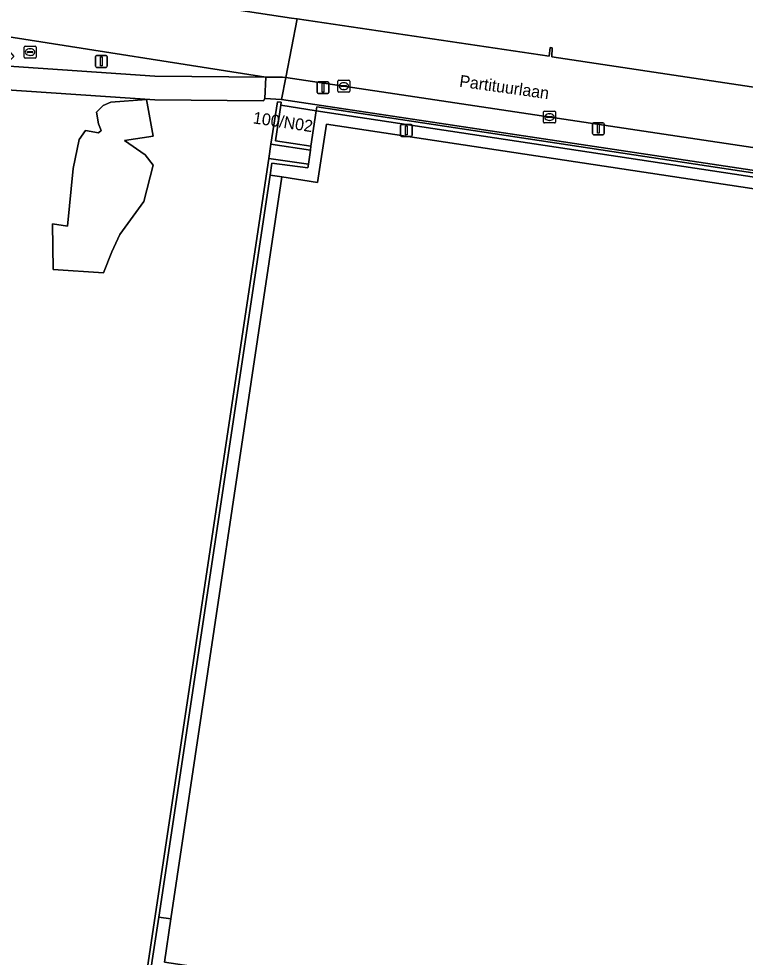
# Model space of a CAD drawing. Extents: x 164148 to 165261, y 382513 to 383432.
# Drawn here: x 164767.2 to 164828.3, y 382728.9 to 382807.8 of the extents above; entities that cross this region are included whole.
import ezdxf

# ---------------------------------------------------------------- set-up
doc = ezdxf.new("R2010")
doc.units = 0
for name, color, linetype in [('IMGEO_Brandkraan', 7, 'Continuous'), ('IMGEO_Groenvoorziening', 7, 'Continuous'), ('IMGEO_Kolk', 7, 'Continuous'), ('IMGEO_Lichtmast', 7, 'Continuous'), ('IMGEO_Meer_plas_ven_vijver', 7, 'Continuous'), ('IMGEO_Muur', 7, 'Continuous'), ('IMGEO_Openbare_ruimte_label', 7, 'Continuous'), ('IMGEO_Pand', 7, 'Continuous'), ('IMGEO_Pand_nummerreeks', 7, 'Continuous'), ('IMGEO_Rijbaan_lokaal_gesloten', 7, 'Continuous'), ('IMGEO_Rijbaan_lokaal_open', 7, 'Continuous'), ('IMGEO_Terreindeel_open', 7, 'Continuous'), ('IMGEO_Verkeersbordpaal', 7, 'Continuous'), ('IMGEO_Voetpad_gesloten', 7, 'Continuous'), ('IMGEO_Voetpad_open', 7, 'Continuous')]:
    doc.layers.add(name, color=color, linetype=linetype)

msp = doc.modelspace()

# ---------------------------------------------------------------- linework, layer by layer
at = {"layer": 'IMGEO_Brandkraan'}
for p, q in [((164767.649, 382804.528), (164767.649, 382805.38)), ((164767.724, 382805.454), (164768.576, 382805.454)), ((164768.137, 382805.234), (164768.162, 382805.234)), ((164768.65, 382805.38), (164768.65, 382804.528)), ((164768.576, 382804.454), (164767.724, 382804.454)), ((164767.908, 382804.948), (164767.908, 382804.96)), ((164768.346, 382804.911), (164767.948, 382804.911)), ((164767.951, 382804.997), (164768.349, 382804.997)), ((164768.16, 382804.674), (164768.135, 382804.674)), ((164768.392, 382804.96), (164768.392, 382804.948))]:
    msp.add_line(p, q, dxfattribs=at)
for points in [[(164767.649, 382804.528), (164767.649, 382805.38)], [(164767.724, 382805.454), (164768.576, 382805.454)], [(164768.65, 382805.38), (164768.65, 382804.528)], [(164768.576, 382804.454), (164767.724, 382804.454)]]:
    msp.add_lwpolyline(points, dxfattribs=at)
for centre, radius, start, end in [((164767.726, 382805.378), 0.0765, 91.55205, 178.44795), ((164767.726, 382805.378), 0.0765, 91.55205, 178.44795), ((164768.574, 382805.378), 0.0765, 1.55205, 88.44795), ((164768.574, 382805.378), 0.0765, 1.55205, 88.44795), ((164767.726, 382804.53), 0.0765, 181.55205, 268.44795), ((164767.726, 382804.53), 0.0765, 181.55205, 268.44795), ((164767.948, 382804.957), 0.0403, 85.87752, 175.75265), ((164767.945, 382804.947), 0.0366, 178.93798, 274.71019), ((164768.349, 382804.954), 0.043, 264.86636, 352.45326), ((164768.353, 382804.959), 0.0386, 1.73085, 96.63898), ((164768.574, 382804.53), 0.0765, 271.55205, 358.44795), ((164768.574, 382804.53), 0.0765, 271.55205, 358.44795)]:
    msp.add_arc(centre, radius, start, end, dxfattribs=at)
for centre, major_axis, ratio, start_param, end_param in [((164768.136, 382804.954), (-0.387, 0.002), 0.722429, 4.712389, 7.853982), ((164768.161, 382804.954), (-0.39, 0.002), 0.717154, 1.570796, 4.712389)]:
    msp.add_ellipse(centre, major_axis=major_axis, ratio=ratio, start_param=start_param, end_param=end_param, dxfattribs=at)
at = {"layer": 'IMGEO_Groenvoorziening'}
for points in [[(164775.709, 382810.036), (164790.123, 382807.809), (164790.597, 382807.739), (164811.792, 382804.61), (164811.869, 382805.336), (164812.035, 382805.321), (164812.003, 382804.559), (164832.533, 382801.484), (164832.619, 382802.203), (164832.82, 382802.17), (164832.774, 382801.433), (164850.894, 382798.704), (164850.943, 382799.487), (164851.154, 382799.45), (164851.105, 382798.708), (164858.928, 382797.522), (164864.879, 382796.62), (164870.697, 382795.738), (164870.836, 382796.489), (164870.99, 382796.463), (164870.937, 382795.7), (164883.377, 382793.844), (164889.319, 382792.957), (164890.552, 382792.773)], [(164904.645, 382783.638), (164789.299, 382800.968), (164787.897, 382801.043), (164787.779, 382800.87), (164778.642, 382800.943), (164765.764, 382801.809)], [(164765.967, 382647.69), (164788.219, 382796.015), (164788.393, 382797.22), (164788.942, 382800.785), (164789.26, 382800.749), (164789.23, 382800.481), (164792.202, 382800.028), (164792.252, 382800.363), (164904.609, 382783.355)]]:
    msp.add_lwpolyline(points, dxfattribs=at)
for points in [[(164766.188, 382806.256), (164765.502, 382806.045), (164766.772, 382804.579), (164765.96, 382803.797), (164778.627, 382802.924), (164787.963, 382802.851)], [(164777.718, 382792.382), (164775.697, 382789.625), (164775.026, 382788.157), (164774.312, 382786.402), (164770.087, 382786.676), (164770.032, 382790.515), (164771.297, 382790.329), (164771.782, 382795.166), (164772.279, 382797.593), (164772.798, 382798.37), (164773.904, 382798.18), (164774.122, 382798.371), (164773.913, 382798.926), (164773.722, 382799.898), (164774.295, 382800.47), (164774.941, 382800.74), (164777.95, 382800.96), (164778.51, 382797.878), (164776.089, 382797.524), (164777.83, 382796.329), (164778.51, 382795.459)]]:
    msp.add_lwpolyline(points, close=True, dxfattribs=at)
at = {"layer": 'IMGEO_Kolk'}
for p, q in [((164794.027, 382801.666), (164794.027, 382802.518)), ((164794.102, 382802.592), (164794.954, 382802.592)), ((164794.286, 382802.086), (164794.286, 382802.098)), ((164794.724, 382802.049), (164794.326, 382802.049)), ((164794.329, 382802.135), (164794.727, 382802.135)), ((164794.515, 382802.372), (164794.54, 382802.372)), ((164794.77, 382802.098), (164794.77, 382802.086)), ((164795.028, 382802.518), (164795.028, 382801.666)), ((164794.954, 382801.592), (164794.102, 382801.592)), ((164794.538, 382801.812), (164794.513, 382801.812)), ((164811.316, 382799.07), (164811.316, 382799.922)), ((164811.391, 382799.996), (164812.243, 382799.996)), ((164811.804, 382799.776), (164811.829, 382799.776)), ((164812.317, 382799.922), (164812.317, 382799.07)), ((164812.243, 382798.996), (164811.391, 382798.996)), ((164811.575, 382799.49), (164811.575, 382799.502)), ((164812.013, 382799.453), (164811.615, 382799.453)), ((164811.618, 382799.539), (164812.016, 382799.539)), ((164811.827, 382799.216), (164811.802, 382799.216)), ((164812.059, 382799.502), (164812.059, 382799.49))]:
    msp.add_line(p, q, dxfattribs=at)
for points in [[(164794.027, 382801.666), (164794.027, 382802.518)], [(164794.102, 382802.592), (164794.954, 382802.592)], [(164795.028, 382802.518), (164795.028, 382801.666)], [(164794.954, 382801.592), (164794.102, 382801.592)], [(164811.316, 382799.07), (164811.316, 382799.922)], [(164811.391, 382799.996), (164812.243, 382799.996)], [(164812.317, 382799.922), (164812.317, 382799.07)], [(164812.243, 382798.996), (164811.391, 382798.996)]]:
    msp.add_lwpolyline(points, dxfattribs=at)
for centre, radius, start, end in [((164794.104, 382802.516), 0.0765, 91.55205, 178.44795), ((164794.104, 382802.516), 0.0765, 91.55205, 178.44795), ((164794.326, 382802.095), 0.0403, 85.87752, 175.75265), ((164794.323, 382802.085), 0.0366, 178.93798, 274.71019), ((164794.727, 382802.092), 0.043, 264.86636, 352.45326), ((164794.731, 382802.097), 0.0386, 1.73085, 96.63898), ((164794.952, 382802.516), 0.0765, 1.55205, 88.44795), ((164794.952, 382802.516), 0.0765, 1.55205, 88.44795), ((164794.104, 382801.668), 0.0765, 181.55205, 268.44795), ((164794.104, 382801.668), 0.0765, 181.55205, 268.44795), ((164794.952, 382801.668), 0.0765, 271.55205, 358.44795), ((164794.952, 382801.668), 0.0765, 271.55205, 358.44795), ((164811.393, 382799.92), 0.0765, 91.55205, 178.44795), ((164811.393, 382799.92), 0.0765, 91.55205, 178.44795), ((164812.241, 382799.92), 0.0765, 1.55205, 88.44795), ((164812.241, 382799.92), 0.0765, 1.55205, 88.44795), ((164811.393, 382799.072), 0.0765, 181.55205, 268.44795), ((164811.393, 382799.072), 0.0765, 181.55205, 268.44795), ((164811.615, 382799.499), 0.0403, 85.87752, 175.75265), ((164811.612, 382799.489), 0.0366, 178.93798, 274.71019), ((164812.016, 382799.496), 0.043, 264.86636, 352.45326), ((164812.02, 382799.501), 0.0386, 1.73085, 96.63898), ((164812.241, 382799.072), 0.0765, 271.55205, 358.44795), ((164812.241, 382799.072), 0.0765, 271.55205, 358.44795)]:
    msp.add_arc(centre, radius, start, end, dxfattribs=at)
for centre, major_axis, ratio, start_param, end_param in [((164794.514, 382802.092), (-0.387, 0.002), 0.722429, 4.712389, 7.853982), ((164794.539, 382802.092), (-0.39, 0.002), 0.717154, 1.570796, 4.712389), ((164811.803, 382799.496), (-0.387, 0.002), 0.722429, 4.712389, 7.853982), ((164811.828, 382799.496), (-0.39, 0.002), 0.717154, 1.570796, 4.712389)]:
    msp.add_ellipse(centre, major_axis=major_axis, ratio=ratio, start_param=start_param, end_param=end_param, dxfattribs=at)
at = {"layer": 'IMGEO_Lichtmast'}
for p, q in [((164792.283, 382801.567), (164792.283, 382802.367)), ((164792.283, 382802.367), (164792.283, 382801.567)), ((164792.383, 382802.467), (164793.173, 382802.467)), ((164793.173, 382802.467), (164792.383, 382802.467)), ((164793.273, 382802.367), (164793.273, 382801.567)), ((164793.273, 382801.567), (164793.273, 382802.367)), ((164793.173, 382801.467), (164792.383, 382801.467)), ((164792.383, 382801.467), (164793.173, 382801.467)), ((164799.386, 382798.871), (164800.176, 382798.871)), ((164800.176, 382798.871), (164799.386, 382798.871)), ((164815.423, 382798.112), (164815.423, 382798.912)), ((164815.423, 382798.912), (164815.423, 382798.112)), ((164815.523, 382799.012), (164816.313, 382799.012)), ((164816.313, 382799.012), (164815.523, 382799.012)), ((164816.413, 382798.912), (164816.413, 382798.112)), ((164816.413, 382798.112), (164816.413, 382798.912)), ((164799.286, 382797.971), (164799.286, 382798.771)), ((164799.286, 382798.771), (164799.286, 382797.971)), ((164800.276, 382798.771), (164800.276, 382797.971)), ((164800.276, 382797.971), (164800.276, 382798.771)), ((164816.313, 382798.012), (164815.523, 382798.012)), ((164815.523, 382798.012), (164816.313, 382798.012)), ((164800.176, 382797.871), (164799.386, 382797.871)), ((164799.386, 382797.871), (164800.176, 382797.871))]:
    msp.add_line(p, q, dxfattribs=at)
for points in [[(164792.703, 382802.342), (164792.853, 382802.342), (164792.853, 382801.592), (164792.703, 382801.592), (164792.703, 382802.342)], [(164815.843, 382798.887), (164815.993, 382798.887), (164815.993, 382798.137), (164815.843, 382798.137), (164815.843, 382798.887)], [(164799.706, 382798.746), (164799.856, 382798.746), (164799.856, 382797.996), (164799.706, 382797.996), (164799.706, 382798.746)]]:
    msp.add_lwpolyline(points, dxfattribs=at)
for centre, start, end in [((164792.383, 382802.367), 90, 180), ((164792.383, 382802.367), 90, 180), ((164793.173, 382802.367), 0, 90), ((164793.173, 382802.367), 360, 90), ((164792.383, 382801.567), 180, 270), ((164792.383, 382801.567), 180, 270), ((164793.173, 382801.567), 270, 0), ((164793.173, 382801.567), 270, 0), ((164799.386, 382798.771), 90, 180), ((164799.386, 382798.771), 90, 180), ((164800.176, 382798.771), 0, 90), ((164800.176, 382798.771), 360, 90), ((164815.523, 382798.912), 90, 180), ((164815.523, 382798.912), 90, 180), ((164816.313, 382798.912), 0, 90), ((164816.313, 382798.912), 360, 90), ((164815.523, 382798.112), 180, 270), ((164815.523, 382798.112), 180, 270), ((164816.313, 382798.112), 270, 0), ((164816.313, 382798.112), 270, 0), ((164799.386, 382797.971), 180, 270), ((164799.386, 382797.971), 180, 270), ((164800.176, 382797.971), 270, 0), ((164800.176, 382797.971), 270, 0)]:
    msp.add_arc(centre, 0.1, start, end, dxfattribs=at)
at = {"layer": 'IMGEO_Meer_plas_ven_vijver'}
msp.add_lwpolyline([(164778.51, 382797.878), (164777.95, 382800.96), (164774.941, 382800.74), (164774.295, 382800.47), (164773.722, 382799.898), (164773.913, 382798.926), (164774.122, 382798.371), (164773.904, 382798.18), (164772.798, 382798.37), (164772.279, 382797.593), (164771.782, 382795.166), (164771.297, 382790.329), (164770.032, 382790.515), (164770.087, 382786.676), (164774.312, 382786.402), (164775.026, 382788.157), (164775.697, 382789.625), (164777.718, 382792.382), (164778.51, 382795.459), (164777.83, 382796.329), (164776.089, 382797.524)], close=True, dxfattribs=at)
at = {"layer": 'IMGEO_Muur'}
for points in [[(164789.23, 382800.481), (164789.26, 382800.749), (164788.942, 382800.785), (164788.393, 382797.22), (164791.714, 382796.716), (164791.766, 382797.051), (164788.783, 382797.505)], [(164904.609, 382783.355), (164792.252, 382800.363), (164792.202, 382800.028), (164898.641, 382783.916), (164904.223, 382783.071), (164902.133, 382769.244), (164902.468, 382769.193), (164903.281, 382774.572)], [(164767.853, 382652.869), (164768.401, 382656.456), (164767.628, 382656.582), (164777.767, 382724.205), (164777.862, 382724.838), (164778.335, 382727.992), (164778.425, 382728.59), (164778.969, 382732.219), (164788.322, 382794.6), (164788.475, 382795.618), (164791.512, 382795.222), (164791.555, 382795.543), (164788.219, 382796.015), (164765.967, 382647.69), (164767.037, 382647.527)]]:
    msp.add_lwpolyline(points, close=True, dxfattribs=at)
at = {"layer": 'IMGEO_Pand'}
msp.add_lwpolyline([(164791.766, 382797.051), (164792.202, 382800.028), (164789.23, 382800.481), (164788.783, 382797.505)], close=True, dxfattribs=at)
at = {"layer": 'IMGEO_Rijbaan_lokaal_gesloten'}
msp.add_lwpolyline([(164766.188, 382806.256), (164787.963, 382802.851), (164789.36, 382802.852), (164789.654, 382802.818), (164790.597, 382807.739), (164790.123, 382807.809), (164775.709, 382810.036), (164760.72, 382813.009), (164754.951, 382813.578), (164691.502, 382822.526), (164676.075, 382824.823), (164661.544, 382827.31)], dxfattribs=at)
at = {"layer": 'IMGEO_Rijbaan_lokaal_open'}
msp.add_lwpolyline([(164890.552, 382792.773), (164889.319, 382792.957), (164883.377, 382793.844), (164870.937, 382795.7), (164870.99, 382796.463), (164870.836, 382796.489), (164870.697, 382795.738), (164864.879, 382796.62), (164858.928, 382797.522), (164851.105, 382798.708), (164851.154, 382799.45), (164850.943, 382799.487), (164850.894, 382798.704), (164832.774, 382801.433), (164832.82, 382802.17), (164832.619, 382802.203), (164832.533, 382801.484), (164812.003, 382804.559), (164812.035, 382805.321), (164811.869, 382805.336), (164811.792, 382804.61), (164790.597, 382807.739), (164789.654, 382802.818), (164906.667, 382785.288)], dxfattribs=at)
at = {"layer": 'IMGEO_Terreindeel_open'}
msp.add_lwpolyline([(164898.494, 382782.948), (164793.08, 382798.898), (164792.304, 382793.992), (164789.327, 382794.458), (164779.993, 382732.075), (164779.448, 382728.436), (164887.884, 382712.15)], close=True, dxfattribs=at)
at = {"layer": 'IMGEO_Verkeersbordpaal'}
for p, q in [((164773.648, 382803.774), (164773.648, 382804.574)), ((164773.648, 382804.574), (164773.648, 382803.774)), ((164773.748, 382804.674), (164774.538, 382804.674)), ((164774.538, 382804.674), (164773.748, 382804.674)), ((164774.638, 382804.574), (164774.638, 382803.774)), ((164774.638, 382803.774), (164774.638, 382804.574)), ((164774.538, 382803.674), (164773.748, 382803.674)), ((164773.748, 382803.674), (164774.538, 382803.674))]:
    msp.add_line(p, q, dxfattribs=at)
msp.add_lwpolyline([(164774.068, 382804.549), (164774.218, 382804.549), (164774.218, 382803.799), (164774.068, 382803.799), (164774.068, 382804.549)], dxfattribs=at)
for centre, start, end in [((164773.748, 382804.574), 90, 180), ((164773.748, 382804.574), 90, 180), ((164774.538, 382804.574), 0, 90), ((164774.538, 382804.574), 360, 90), ((164773.748, 382803.774), 180, 270), ((164773.748, 382803.774), 180, 270), ((164774.538, 382803.774), 270, 0), ((164774.538, 382803.774), 270, 0)]:
    msp.add_arc(centre, 0.1, start, end, dxfattribs=at)
at = {"layer": 'IMGEO_Voetpad_gesloten'}
for points in [[(164765.764, 382801.809), (164778.642, 382800.943), (164787.779, 382800.87), (164787.897, 382801.043), (164787.963, 382802.851), (164778.627, 382802.924), (164765.96, 382803.797)], [(164791.714, 382796.716), (164788.393, 382797.22), (164788.219, 382796.015), (164791.555, 382795.543)]]:
    msp.add_lwpolyline(points, close=True, dxfattribs=at)
at = {"layer": 'IMGEO_Voetpad_open'}
for points in [[(164787.963, 382802.851), (164787.897, 382801.043), (164789.299, 382800.968), (164789.654, 382802.818), (164789.36, 382802.852)], [(164907.627, 382785.146), (164906.667, 382785.288), (164789.654, 382802.818), (164789.299, 382800.968), (164904.645, 382783.638), (164907.338, 382783.234)], [(164792.202, 382800.028), (164791.766, 382797.051), (164791.714, 382796.716), (164791.555, 382795.543), (164791.512, 382795.222), (164788.475, 382795.618), (164788.322, 382794.6), (164789.327, 382794.458), (164792.304, 382793.992), (164793.08, 382798.898), (164898.494, 382782.948), (164898.641, 382783.916)], [(164789.327, 382794.458), (164788.322, 382794.6), (164778.969, 382732.219), (164779.993, 382732.075)], [(164779.448, 382728.436), (164779.993, 382732.075), (164778.969, 382732.219), (164778.425, 382728.59), (164778.335, 382727.992), (164777.862, 382724.838), (164820.14, 382718.467), (164820.242, 382719.116), (164824.268, 382718.485), (164824.164, 382717.821), (164844.689, 382714.709), (164844.795, 382715.401), (164848.828, 382714.784), (164848.732, 382714.16), (164887.926, 382708.278), (164887.884, 382712.15)]]:
    msp.add_lwpolyline(points, close=True, dxfattribs=at)

# ---------------------------------------------------------------- texts
at = {"layer": 'IMGEO_Openbare_ruimte_label'}
msp.add_text('Partituurlaan', height=1, rotation=351.95094, dxfattribs=at).set_placement((164804.195, 382802.054))
at = {"layer": 'IMGEO_Pand_nummerreeks'}
msp.add_text('100/N02', height=1, rotation=351.43996, dxfattribs=at).set_placement((164786.841, 382798.971))

doc.saveas('drawing.dxf')
